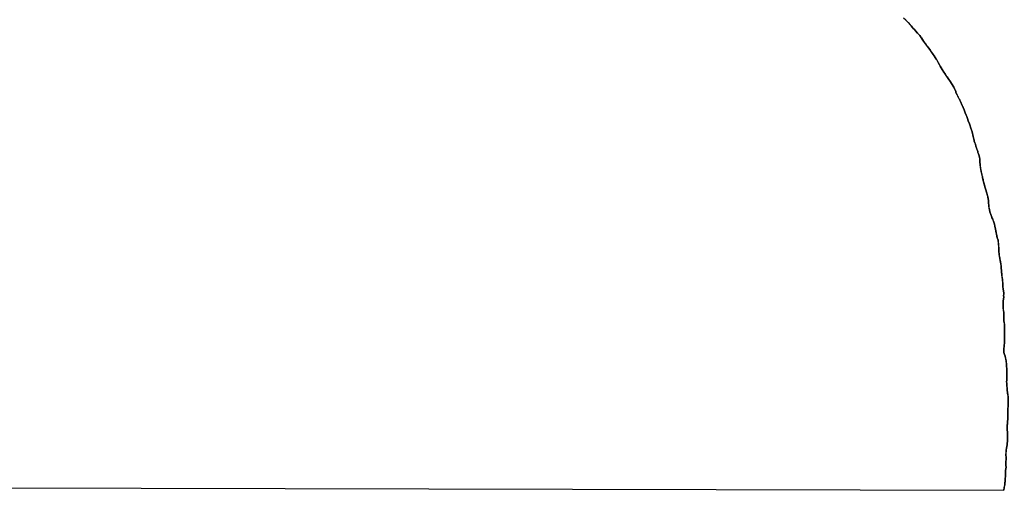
# Model space of a CAD drawing. Extents: x 3172297 to 3210190, y 958463 to 983887.
# Drawn here: x 3178181 to 3179652, y 963912 to 964612 of the extents above; entities that cross this region are included whole.
import ezdxf

# ---------------------------------------------------------------- set-up
doc = ezdxf.new("R2010")
doc.units = 0
doc.layers.add('V-SITE-VEGE', color=7, linetype='Continuous')
doc.layers.add('V-TOPO-SHOR', color=7, linetype='Continuous')

msp = doc.modelspace()

# ---------------------------------------------------------------- linework, layer by layer
at = {"layer": 'V-SITE-VEGE'}
for p, q in [((3179499.7, 964611.6), (3179496.3, 964614.9)), ((3179501.1, 964610.3), (3179499.7, 964611.6)), ((3179503, 964608), (3179501.1, 964610.3)), ((3179507.6, 964603.2), (3179503, 964608)), ((3179509.5, 964601), (3179507.6, 964603.2)), ((3179510.1, 964599.9), (3179509.5, 964601)), ((3179512.2, 964597.8), (3179510.1, 964599.9)), ((3179513.9, 964595.6), (3179512.2, 964597.8)), ((3179516.8, 964592.6), (3179513.9, 964595.6)), ((3179518.9, 964590.2), (3179516.8, 964592.6)), ((3179520.2, 964588.9), (3179518.9, 964590.2)), ((3179526, 964580.6), (3179520.2, 964588.9)), ((3179527.5, 964578.7), (3179526, 964580.6)), ((3179533.6, 964569.8), (3179527.5, 964578.7)), ((3179536.1, 964566.7), (3179533.6, 964569.8)), ((3179539.4, 964562.1), (3179536.1, 964566.7)), ((3179540.3, 964560.6), (3179539.4, 964562.1)), ((3179541.7, 964558.5), (3179540.3, 964560.6)), ((3179544.7, 964553.6), (3179541.7, 964558.5)), ((3179545.5, 964552.5), (3179544.7, 964553.6)), ((3179549.7, 964545.4), (3179545.5, 964552.5)), ((3179550.5, 964543.4), (3179549.7, 964545.4)), ((3179552.2, 964540.5), (3179550.5, 964543.4)), ((3179556.2, 964534.2), (3179552.2, 964540.5)), ((3179557.7, 964532.1), (3179556.2, 964534.2)), ((3179558.5, 964530.7), (3179557.7, 964532.1)), ((3179563.7, 964523.4), (3179558.5, 964530.7)), ((3179565.2, 964521.5), (3179563.7, 964523.4)), ((3179566.2, 964519.7), (3179565.2, 964521.5)), ((3179567.7, 964517.6), (3179566.2, 964519.7)), ((3179570.8, 964512.2), (3179567.7, 964517.6)), ((3179571.3, 964510.9), (3179570.8, 964512.2)), ((3179571.9, 964509.7), (3179571.3, 964510.9)), ((3179573.8, 964505.3), (3179571.9, 964509.7)), ((3179574.2, 964503.8), (3179573.8, 964505.3)), ((3179575.7, 964500.3), (3179574.2, 964503.8)), ((3179579.7, 964492.6), (3179575.7, 964500.3)), ((3179580.9, 964490.5), (3179579.7, 964492.6)), ((3179583.2, 964484.9), (3179580.9, 964490.5)), ((3179584.9, 964481.6), (3179583.2, 964484.9)), ((3179586.4, 964478), (3179584.9, 964481.6)), ((3179587.8, 964473.5), (3179586.4, 964478)), ((3179590.2, 964468.1), (3179587.8, 964473.5)), ((3179591.2, 964465.3), (3179590.2, 964468.1)), ((3179592.5, 964461.6), (3179591.2, 964465.3)), ((3179594.2, 964457.2), (3179592.5, 964461.6)), ((3179594.6, 964455.8), (3179594.2, 964457.2)), ((3179595.2, 964454.5), (3179594.6, 964455.8)), ((3179595.6, 964452.4), (3179595.2, 964454.5)), ((3179598.1, 964445.6), (3179595.6, 964452.4)), ((3179599.2, 964441), (3179598.1, 964445.6)), ((3179599.6, 964438.3), (3179599.2, 964441)), ((3179600.5, 964434.5), (3179599.6, 964438.3)), ((3179601.1, 964432.9), (3179600.5, 964434.5)), ((3179601.3, 964431.4), (3179601.1, 964432.9)), ((3179602.2, 964429.1), (3179601.3, 964431.4)), ((3179603, 964427.3), (3179602.2, 964429.1)), ((3179603.6, 964424.3), (3179603, 964427.3)), ((3179606.6, 964416.2), (3179603.6, 964424.3)), ((3179606.8, 964414.8), (3179606.6, 964416.2)), ((3179607.6, 964412.9), (3179606.8, 964414.8)), ((3179608.7, 964409.8), (3179607.6, 964412.9)), ((3179609.7, 964405), (3179608.7, 964409.8)), ((3179609.8, 964400.4), (3179609.7, 964405)), ((3179610.6, 964392.1), (3179609.8, 964400.4)), ((3179611.7, 964386.2), (3179610.6, 964392.1)), ((3179613.6, 964378.3), (3179611.7, 964386.2)), ((3179613.8, 964376.9), (3179613.6, 964378.3)), ((3179614.8, 964373.1), (3179613.8, 964376.9)), ((3179615.1, 964371.2), (3179614.8, 964373.1)), ((3179616.1, 964367.5), (3179615.1, 964371.2)), ((3179616.7, 964365.8), (3179616.1, 964367.5)), ((3179617.2, 964363.5), (3179616.7, 964365.8)), ((3179618.2, 964360.8), (3179617.2, 964363.5)), ((3179618.4, 964358.9), (3179618.2, 964360.8)), ((3179619.5, 964355.8), (3179618.4, 964358.9)), ((3179619.9, 964354), (3179619.5, 964355.8)), ((3179621.2, 964350.4), (3179619.9, 964354)), ((3179621.4, 964349.4), (3179621.2, 964350.4)), ((3179621.8, 964348.1), (3179621.4, 964349.4)), ((3179622.2, 964345.8), (3179621.8, 964348.1)), ((3179622.4, 964343.3), (3179622.2, 964345.8)), ((3179622.7, 964340.6), (3179622.4, 964343.3)), ((3179622.7, 964338.1), (3179622.7, 964340.6)), ((3179622.9, 964337.1), (3179622.7, 964338.1)), ((3179622.9, 964335), (3179622.9, 964337.1)), ((3179624.2, 964328.8), (3179622.9, 964335)), ((3179624.6, 964327.5), (3179624.2, 964328.8)), ((3179624.6, 964326.5), (3179624.6, 964327.5)), ((3179627.5, 964318.5), (3179624.6, 964326.5)), ((3179627.7, 964317.5), (3179627.5, 964318.5)), ((3179628.8, 964315.4), (3179627.7, 964317.5)), ((3179630.7, 964310.9), (3179628.8, 964315.4)), ((3179631.1, 964309.4), (3179630.7, 964310.9)), ((3179631.7, 964307.9), (3179631.1, 964309.4)), ((3179632.1, 964305), (3179631.7, 964307.9)), ((3179633.2, 964300.6), (3179632.1, 964305)), ((3179633.8, 964295.2), (3179633.2, 964300.6)), ((3179634.3, 964293.1), (3179633.8, 964295.2)), ((3179635.7, 964287.7), (3179634.3, 964293.1)), ((3179636, 964286.5), (3179635.7, 964287.7)), ((3179636.8, 964284), (3179636, 964286.5)), ((3179637.4, 964279.2), (3179636.8, 964284)), ((3179637.9, 964273.2), (3179637.4, 964279.2)), ((3179637.9, 964267.5), (3179637.9, 964273.2)), ((3179638.3, 964263.4), (3179637.9, 964267.5)), ((3179639, 964259.4), (3179638.3, 964263.4)), ((3179639.4, 964257.7), (3179639, 964259.4)), ((3179639.4, 964256.5), (3179639.4, 964257.7)), ((3179640, 964254.4), (3179639.4, 964256.5)), ((3179640.4, 964250.9), (3179640, 964254.4)), ((3179640.9, 964249.2), (3179640.4, 964250.9)), ((3179641.3, 964245.7), (3179640.9, 964249.2)), ((3179641.5, 964244.6), (3179641.3, 964245.7)), ((3179641.5, 964242.7), (3179641.5, 964244.6)), ((3179641.9, 964238.8), (3179641.5, 964242.7)), ((3179642, 964235.9), (3179641.9, 964238.8)), ((3179642.4, 964232.9), (3179642, 964235.9)), ((3179642.8, 964228.6), (3179642.4, 964232.9)), ((3179643.2, 964225.9), (3179642.8, 964228.6)), ((3179643.9, 964219.8), (3179643.2, 964225.9)), ((3179644.1, 964214.6), (3179643.9, 964219.8)), ((3179644.5, 964211.9), (3179644.1, 964214.6)), ((3179644.7, 964208.4), (3179644.5, 964211.9)), ((3179644.6, 964193.8), (3179645.2, 964199.4)), ((3179645.2, 964205.5), (3179644.7, 964208.4)), ((3179645, 964201.9), (3179645.2, 964203.8)), ((3179645.2, 964199.4), (3179645, 964201.9)), ((3179645.2, 964203.8), (3179645.2, 964205.5)), ((3179644.4, 964184.2), (3179644.6, 964185.2)), ((3179644.8, 964179), (3179644.4, 964184.2)), ((3179644.6, 964185.2), (3179644.6, 964193.8)), ((3179645.3, 964176.9), (3179644.8, 964179)), ((3179645.3, 964166.7), (3179645.3, 964176.9)), ((3179645.5, 964164.6), (3179645.3, 964166.7)), ((3179645.5, 964163.6), (3179645.5, 964164.6)), ((3179646.2, 964159.4), (3179645.5, 964163.6)), ((3179646.6, 964155.7), (3179646.2, 964159.4)), ((3179646.4, 964150.9), (3179646.6, 964152.1)), ((3179646.6, 964152.1), (3179646.6, 964155.7)), ((3179646.2, 964138.6), (3179646.4, 964139.6)), ((3179646.2, 964131.7), (3179646.2, 964138.6)), ((3179646.4, 964149.6), (3179646.4, 964150.9)), ((3179646.6, 964148.4), (3179646.4, 964149.6)), ((3179646.4, 964146.7), (3179646.6, 964148.4)), ((3179646.4, 964145), (3179646.4, 964146.7)), ((3179646.6, 964144), (3179646.4, 964145)), ((3179646.4, 964142.5), (3179646.6, 964144)), ((3179646.4, 964139.6), (3179646.4, 964142.5)), ((3179645.2, 964122.9), (3179645.8, 964125.6)), ((3179645.2, 964119.6), (3179645.2, 964122.9)), ((3179645.8, 964126.7), (3179646.2, 964131.7)), ((3179645.8, 964125.6), (3179645.8, 964126.7)), ((3179645.5, 964117.1), (3179645.2, 964119.6)), ((3179646.1, 964115.4), (3179645.5, 964117.1)), ((3179646.5, 964113.8), (3179646.1, 964115.4)), ((3179647.4, 964111.5), (3179646.5, 964113.8)), ((3179648.8, 964104.6), (3179647.4, 964111.5)), ((3179649.3, 964100.2), (3179648.8, 964104.6)), ((3179649.3, 964096.5), (3179649.3, 964100.2)), ((3179649.7, 964092.5), (3179649.3, 964096.5)), ((3179649.7, 964084.8), (3179649.7, 964092.5)), ((3179649.9, 964081.5), (3179649.7, 964084.8)), ((3179649.8, 964075.6), (3179649.9, 964081.5)), ((3179649.6, 964073.1), (3179649.8, 964075.6)), ((3179649.8, 964071.3), (3179649.6, 964073.1)), ((3179649.8, 964069.4), (3179649.8, 964071.3)), ((3179650.6, 964062.1), (3179649.8, 964069.4)), ((3179650.6, 964060.8), (3179650.6, 964062.1)), ((3179651.1, 964057.3), (3179650.6, 964060.8)), ((3179651.1, 964056.3), (3179651.1, 964057.3)), ((3179651.7, 964051.7), (3179651.1, 964056.3)), ((3179651.9, 964046.5), (3179651.7, 964051.7)), ((3179651.3, 964033.1), (3179651.8, 964037.1)), ((3179651.7, 964040.2), (3179651.9, 964042.7)), ((3179651.8, 964037.1), (3179651.7, 964040.2)), ((3179651.9, 964042.7), (3179651.9, 964046.5)), ((3179651.2, 964028.1), (3179651.4, 964030.8)), ((3179651.2, 964026.9), (3179651.2, 964028.1)), ((3179651.4, 964024.4), (3179651.2, 964026.9)), ((3179651.4, 964030.8), (3179651.3, 964033.1)), ((3179651.4, 964017.7), (3179651.4, 964024.4)), ((3179650.6, 964008.5), (3179651, 964011.5)), ((3179650.6, 964001.9), (3179650.6, 964008.5)), ((3179651, 964014), (3179651.4, 964017.7)), ((3179651, 964011.5), (3179651, 964014)), ((3179650.8, 963998.3), (3179650.6, 964001.9)), ((3179651, 963996.7), (3179650.8, 963998.3)), ((3179650.9, 963994), (3179651, 963996.7)), ((3179651.1, 963992.3), (3179650.9, 963994)), ((3179650.9, 963989.8), (3179651.1, 963992.3)), ((3179650.9, 963984.4), (3179650.9, 963989.8)), ((3179649.2, 963974.2), (3179649.9, 963977.1)), ((3179649.9, 963977.1), (3179650.3, 963979.6)), ((3179650.3, 963979.6), (3179650.5, 963981.7)), ((3179650.5, 963981.7), (3179650.9, 963984.4)), ((3179648.4, 963963.7), (3179648.8, 963969.4)), ((3179648.7, 963961.4), (3179648.4, 963963.7)), ((3179648.7, 963957.7), (3179648.7, 963961.4)), ((3179648.8, 963970.4), (3179649, 963971.4)), ((3179648.8, 963969.4), (3179648.8, 963970.4)), ((3179649, 963971.4), (3179649.2, 963974.2)), ((3179648.1, 963941), (3179648.7, 963946.2)), ((3179648.5, 963954.8), (3179648.7, 963957.7)), ((3179648.5, 963948.7), (3179648.5, 963954.8)), ((3179648.7, 963946.2), (3179648.5, 963948.7)), ((3179647.5, 963928.1), (3179647.9, 963933.1)), ((3179647.9, 963934.8), (3179648.1, 963937.7)), ((3179647.9, 963933.1), (3179647.9, 963934.8)), ((3179648.1, 963937.7), (3179648.1, 963941)), ((3177730.4, 963916.5), (3179645.4, 963911.8)), ((3179645.7, 963915.2), (3179646.7, 963919.6)), ((3179646.7, 963919.6), (3179647.1, 963922.1)), ((3179647.1, 963922.1), (3179647.5, 963925.6)), ((3179647.5, 963925.6), (3179647.5, 963928.1)), ((3179645.4, 963911.8), (3179645.7, 963915.2))]:
    msp.add_line(p, q, dxfattribs=at)
at = {"layer": 'V-TOPO-SHOR'}
for points in [[(3179497.6, 964613.6), (3179499.7, 964611.6), (3179501.1, 964610.3), (3179503, 964608), (3179506.2, 964604.7), (3179507.6, 964603.2), (3179509.5, 964601), (3179510.1, 964599.9), (3179512.2, 964597.8), (3179513.9, 964595.6), (3179516.8, 964592.6), (3179518.9, 964590.2), (3179520.2, 964588.9), (3179521.8, 964586.6), (3179522.9, 964585.2), (3179526, 964580.6), (3179527.5, 964578.7), (3179528.8, 964576.8), (3179530.8, 964573.7), (3179532.1, 964571.9), (3179533.6, 964569.8), (3179536.1, 964566.7), (3179536.9, 964565.4), (3179538, 964564.2), (3179539.4, 964562.1), (3179540.3, 964560.6), (3179541.7, 964558.5), (3179544.7, 964553.6), (3179545.5, 964552.5), (3179546.5, 964550.6)], [(3179546.5, 964550.6), (3179547.8, 964548.6), (3179549.7, 964545.4), (3179550.5, 964543.4), (3179552.2, 964540.5), (3179555.1, 964535.9), (3179556.2, 964534.2), (3179557.7, 964532.1), (3179558.5, 964530.7), (3179559.7, 964529), (3179561, 964527.1), (3179563.7, 964523.4), (3179565.2, 964521.5), (3179566.2, 964519.7), (3179567.7, 964517.6), (3179568.5, 964516.1), (3179570.8, 964512.2), (3179571.3, 964510.9), (3179571.9, 964509.7), (3179572.7, 964507.8), (3179573.8, 964505.3), (3179574.2, 964503.8), (3179575.7, 964500.3), (3179576.5, 964498.6), (3179577.4, 964497), (3179578.8, 964494.3), (3179579.7, 964492.6), (3179580.9, 964490.5), (3179582, 964488), (3179582.4, 964487), (3179583.2, 964484.9), (3179584.1, 964483.2), (3179584.9, 964481.6), (3179586.4, 964478), (3179587.8, 964473.5), (3179588.7, 964471.6), (3179589.3, 964470.1), (3179590.2, 964468.1), (3179591.2, 964465.3), (3179592.5, 964461.6), (3179593.1, 964459.9), (3179594.2, 964457.2), (3179594.6, 964455.8), (3179595.2, 964454.5), (3179595.6, 964452.4), (3179597.3, 964447.9), (3179598.1, 964445.6), (3179598.8, 964442.9), (3179599.2, 964441), (3179599.6, 964438.3), (3179600.5, 964434.5), (3179601.1, 964432.9), (3179601.3, 964431.4), (3179602.2, 964429.1), (3179603, 964427.3), (3179603.6, 964424.3), (3179605.3, 964419.5), (3179605.7, 964418.5), (3179606.6, 964416.2), (3179606.8, 964414.8), (3179607.6, 964412.9), (3179608.7, 964409.8), (3179609.3, 964407.1), (3179609.7, 964405), (3179609.7, 964402.5), (3179609.8, 964400.4), (3179610.2, 964396.6), (3179610.4, 964394.1), (3179610.6, 964392.1), (3179610.8, 964391), (3179611.7, 964386.2), (3179611.9, 964385.2), (3179612.5, 964382.5), (3179612.9, 964380.8), (3179613.6, 964378.3), (3179613.8, 964376.9), (3179614.4, 964374.6), (3179614.8, 964373.1), (3179615.1, 964371.2), (3179615.5, 964369.8), (3179616.1, 964367.5), (3179616.7, 964365.8), (3179617, 964364.8), (3179617.2, 964363.7), (3179617.2, 964363.5), (3179618.2, 964360.8), (3179618.4, 964358.9), (3179618.9, 964357.7), (3179619.5, 964355.8), (3179619.9, 964354), (3179621.2, 964350.4), (3179621.4, 964349.4), (3179621.8, 964348.1), (3179622, 964347.1), (3179622.2, 964345.8), (3179622.4, 964343.3), (3179622.7, 964340.6), (3179622.7, 964339.2), (3179622.7, 964338.1), (3179622.9, 964337.1), (3179622.9, 964335)], [(3179622.9, 964335), (3179623.3, 964332.7), (3179623.9, 964330), (3179624.2, 964328.8), (3179624.6, 964327.5), (3179624.6, 964326.5), (3179626.7, 964320.8), (3179627.5, 964318.5), (3179627.7, 964317.5), (3179628.8, 964315.4), (3179629.2, 964314.4), (3179630.7, 964310.9), (3179631.1, 964309.4), (3179631.7, 964307.9), (3179632.1, 964305), (3179633.2, 964300.6), (3179633.4, 964298.4), (3179633.8, 964295.2), (3179634.3, 964293.1), (3179634.9, 964291.1), (3179635.7, 964287.7), (3179636, 964286.5), (3179636.8, 964284), (3179637.2, 964280.7), (3179637.4, 964279.2), (3179637.7, 964275.4), (3179637.9, 964273.2), (3179637.9, 964271.9), (3179637.9, 964270), (3179637.9, 964268.6), (3179637.9, 964267.5), (3179638.3, 964263.4), (3179638.5, 964262.1), (3179638.7, 964260.9), (3179639, 964259.4), (3179639.4, 964257.7), (3179639.4, 964256.5), (3179640, 964254.4), (3179640.2, 964252.3), (3179640.4, 964250.9), (3179640.9, 964249.2), (3179641.1, 964247.5), (3179641.3, 964245.7), (3179641.5, 964244.6), (3179641.5, 964242.7), (3179641.9, 964238.8), (3179641.9, 964237.1), (3179642, 964235.9), (3179642.2, 964234.4), (3179642.4, 964232.9), (3179642.6, 964230.2), (3179642.8, 964228.6), (3179643, 964227.5), (3179643.2, 964225.9), (3179643.4, 964223.8), (3179643.9, 964219.8), (3179643.9, 964218.4), (3179644.1, 964216.1), (3179644.1, 964214.6), (3179644.5, 964211.9), (3179644.7, 964208.4), (3179645.2, 964205.5), (3179645.2, 964203.8), (3179645, 964201.9), (3179645.2, 964199.4), (3179644.8, 964196.1), (3179644.6, 964193.8), (3179644.6, 964190.9), (3179644.6, 964188.4), (3179644.6, 964185.2), (3179644.4, 964184.2), (3179644.6, 964182.3), (3179644.6, 964180.9), (3179644.8, 964179), (3179645.3, 964176.9), (3179645.3, 964175.2), (3179645.3, 964173.4), (3179645.3, 964172.1), (3179645.3, 964170.4), (3179645.3, 964169.2), (3179645.3, 964166.7), (3179645.5, 964164.6), (3179645.5, 964163.6), (3179645.7, 964162.5), (3179645.9, 964160.7), (3179646.2, 964159.4), (3179646.4, 964157.1), (3179646.6, 964155.7), (3179646.6, 964153.4), (3179646.6, 964152.1), (3179646.4, 964150.9), (3179646.4, 964149.6), (3179646.6, 964148.4), (3179646.4, 964146.7), (3179646.4, 964145), (3179646.6, 964144), (3179646.4, 964142.5), (3179646.4, 964140.6), (3179646.4, 964139.6), (3179646.2, 964138.6), (3179646.2, 964136.3)], [(3179646.2, 964136.3), (3179646.2, 964135.4), (3179646.2, 964135), (3179646.2, 964131.7), (3179645.8, 964126.7), (3179645.8, 964125.6), (3179645.2, 964122.9), (3179645.2, 964121.5), (3179645.2, 964119.6), (3179645.5, 964117.1), (3179646.1, 964115.4), (3179646.5, 964113.8), (3179647.4, 964111.5), (3179648, 964108.6), (3179648.8, 964104.6), (3179649, 964102.5), (3179649.3, 964100.2), (3179649.3, 964098.6), (3179649.3, 964096.5), (3179649.7, 964092.5), (3179649.7, 964091.5), (3179649.7, 964090.2), (3179649.7, 964087.1), (3179649.7, 964084.8), (3179649.9, 964081.5), (3179649.8, 964075.6), (3179649.6, 964073.1), (3179649.8, 964071.3), (3179649.8, 964069.4), (3179650, 964067.9), (3179650.6, 964062.1), (3179650.6, 964060.8), (3179651.1, 964057.3), (3179651.1, 964056.3), (3179651.3, 964055), (3179651.5, 964052.9), (3179651.7, 964051.7), (3179651.9, 964046.5), (3179651.9, 964044.4), (3179651.9, 964042.7), (3179651.7, 964040.2), (3179651.7, 964038.6), (3179651.8, 964037.1), (3179651.3, 964033.1), (3179651.4, 964030.8), (3179651.2, 964028.1), (3179651.2, 964026.9), (3179651.4, 964024.4), (3179651.4, 964021.9), (3179651.4, 964019.4), (3179651.4, 964017.7), (3179651, 964014), (3179651, 964011.5), (3179650.8, 964010), (3179650.6, 964008.5), (3179650.6, 964006.5), (3179650.6, 964005), (3179650.6, 964001.9), (3179650.8, 963998.3), (3179651, 963996.7), (3179650.9, 963994), (3179651.1, 963992.3), (3179650.9, 963989.8), (3179650.9, 963984.4), (3179650.5, 963981.7), (3179650.3, 963979.6), (3179649.9, 963977.1), (3179649.2, 963974.2), (3179649, 963971.4), (3179648.8, 963970.4), (3179648.8, 963969.4), (3179648.6, 963967.3), (3179648.6, 963966.2), (3179648.4, 963963.7), (3179648.7, 963961.4), (3179648.7, 963959.2), (3179648.7, 963957.7), (3179648.5, 963954.8), (3179648.5, 963952.1), (3179648.5, 963950.4), (3179648.5, 963948.7), (3179648.7, 963946.2), (3179648.1, 963941), (3179648.1, 963939.3), (3179648.1, 963937.7), (3179647.9, 963934.8), (3179647.9, 963933.1), (3179647.5, 963928.1), (3179647.5, 963926.8), (3179647.5, 963925.6), (3179647.3, 963924.1), (3179647.1, 963922.1), (3179646.7, 963919.6), (3179646.1, 963917), (3179645.7, 963915.2), (3179645.5, 963912.3), (3179645.4, 963911.8)]]:
    msp.add_lwpolyline(points, dxfattribs=at)

doc.saveas('drawing.dxf')
